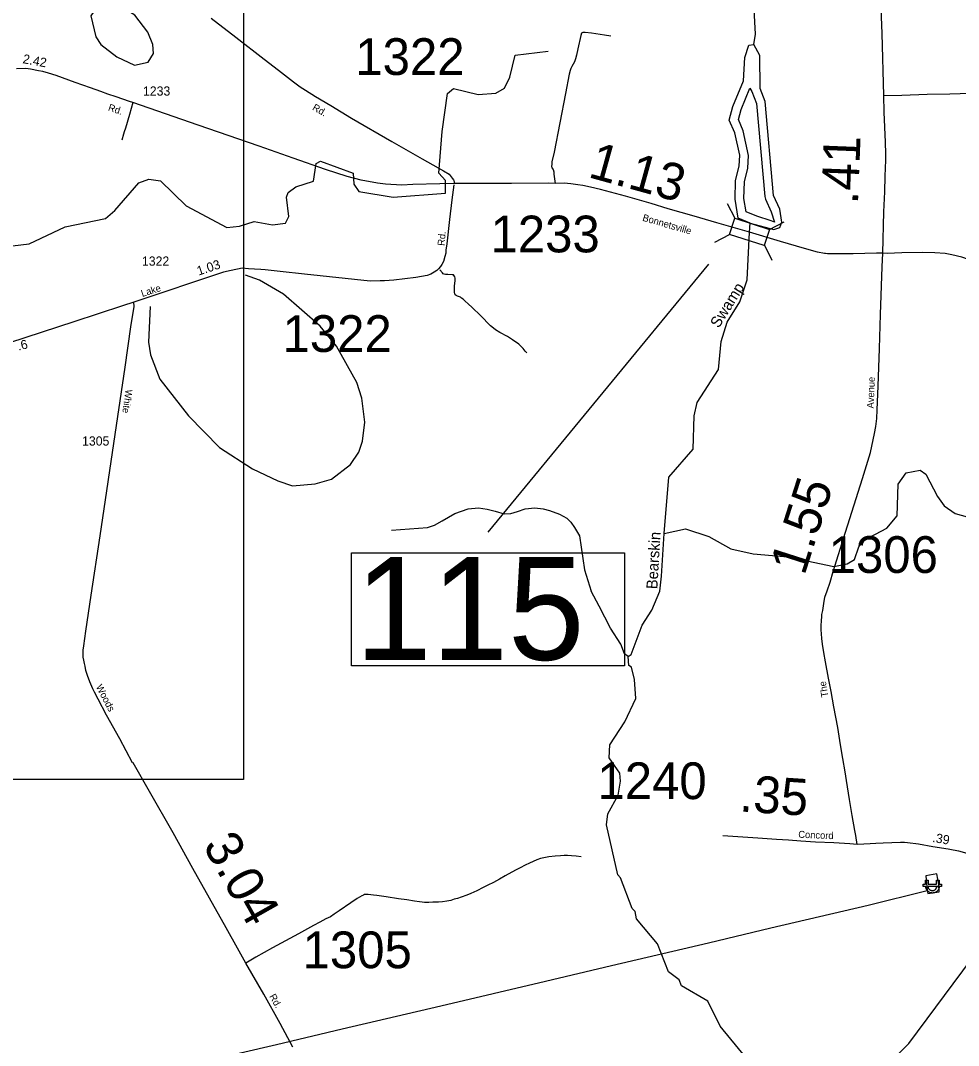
# Model space of a CAD drawing. Extents: x 2093524 to 2270757, y 289120 to 570408.
# Drawn here: x 2155115 to 2167884, y 449270 to 463218 of the extents above; entities that cross this region are included whole.
import ezdxf

# ---------------------------------------------------------------- set-up
doc = ezdxf.new("R2010")
doc.units = 0
for name, color, linetype in [('Exist Hydrographic Creek Single Shore', 7, 'Continuous'), ('Exist Hydrographic Lake Shore', 7, 'Continuous'), ('Exist Hydrographic Misc Water Feature', 7, 'Continuous'), ('Exist Hydrographic Pond Under 1500 Sq Ft', 7, 'Continuous'), ('Exist Hydrographic Swamp Label', 7, 'Continuous'), ('Exist Road Non-System Type 51', 7, 'Continuous'), ('Exist Road Secondary Mileage Hundredths English Label', 7, 'Continuous'), ('Exist Road Secondary Structure Standard Bridge CELL', 7, 'Continuous'), ('Exist Road Secondary Structure Standard Bridge Number Label', 7, 'Continuous'), ('Exist Road Secondary Type 41 Attributed', 7, 'Continuous'), ('Exist Road Secondary Type 51 Attributed', 7, 'Continuous'), ('Exist Road Secondary Type 51 Label', 7, 'Continuous'), ('Exist Road Secondary Type 51 Number Label', 7, 'Continuous'), ('Exist Utilities Electrical Power Substation CELL', 7, 'Continuous'), ('Exist Utilities Telephone Line', 7, 'Continuous'), ('Map Preparation Inset Cut Line', 7, 'Continuous')]:
    doc.layers.add(name, color=color, linetype=linetype)

msp = doc.modelspace()

# ---------------------------------------------------------------- linework, layer by layer
at = {"layer": 'Exist Hydrographic Creek Single Shore'}
for points in [[(2165098, 462890), (2165122, 463031), (2165085, 463714), (2165033, 463971), (2164998, 464345), (2164818, 465287), (2164792, 465304), (2164614, 465895), (2164377, 466559), (2164116, 467066), (2164014, 467432)], [(2165041, 460339), (2165048, 460461)], [(2163877, 456236), (2163940, 457002), (2164271, 457386), (2164285, 457838), (2164325, 458021), (2164615, 458471), (2164654, 458848), (2164736, 459115), (2164909, 459391), (2165007, 459690), (2165041, 460339)], [(2163817, 455453), (2163843, 455657), (2163877, 456236)], [(2163389, 454566), (2163430, 454592), (2163578, 454992), (2163710, 455193), (2163817, 455453)], [(2164994, 449102), (2164641, 449532), (2164473, 449873), (2164114, 450081), (2164080, 450163), (2163938, 450271), (2163786, 450655), (2163500, 450995), (2163483, 451094), (2163441, 451134), (2163281, 451551), (2163247, 451591), (2163093, 452273), (2163109, 452423), (2163249, 452676), (2163282, 452866), (2163273, 452974), (2163130, 453184), (2163137, 453364), (2163344, 453675), (2163492, 453993), (2163474, 454250), (2163431, 454418), (2163398, 454441), (2163389, 454566)], [(2167059, 449146), (2167208, 449297), (2168060, 450445)]]:
    msp.add_lwpolyline(points, dxfattribs=at)
at = {"layer": 'Exist Hydrographic Lake Shore'}
for points in [[(2165048, 460461), (2164886, 460529), (2164843, 460789), (2164850, 461039), (2164899, 461238), (2164906, 461388), (2164838, 461688), (2164762, 461864), (2164811, 462046), (2164959, 462398), (2164974, 462716), (2165031, 462882), (2165098, 462890)], [(2165048, 460461), (2165370, 460375), (2165453, 460400), (2165478, 460475), (2165452, 460649), (2165367, 460835), (2165252, 462116), (2165184, 462291), (2165182, 462741), (2165098, 462890)]]:
    msp.add_lwpolyline(points, dxfattribs=at)
at = {"layer": 'Exist Hydrographic Misc Water Feature'}
for points in [[(2155008, 460150), (2155233, 460178), (2155723, 460411), (2156273, 460525), (2156397, 460634), (2156728, 461011), (2156861, 461061), (2157019, 461038), (2157371, 460696), (2157923, 460400), (2158098, 460419), (2158297, 460484), (2158547, 460436), (2158722, 460462), (2158770, 460553), (2158737, 460813), (2158761, 460878), (2158861, 460955), (2159102, 461032), (2159142, 461274), (2159200, 461306), (2159643, 461143), (2159652, 460992), (2159719, 460892), (2160186, 460814), (2160902, 460868), (2160901, 461042), (2160809, 461142), (2160856, 461709), (2160928, 462226), (2161011, 462293), (2161345, 462211), (2161586, 462229), (2161702, 462296), (2161776, 462445), (2161850, 462745), (2162299, 462799)], [(2156878, 459328), (2156857, 458843), (2156883, 458669), (2157010, 458338), (2157404, 457838), (2157823, 457410), (2158274, 457119), (2158617, 456955), (2158817, 456888), (2159125, 456915), (2159350, 456976), (2159607, 457178), (2159723, 457346), (2159772, 457496), (2159804, 457754), (2159760, 458077), (2159692, 458294), (2159415, 458785), (2159196, 459059), (2158694, 459495), (2158368, 459686), (2158176, 459752)], [(2163877, 456236), (2164168, 456302), (2164486, 456198), (2164787, 456031), (2165087, 455959), (2165562, 455920), (2166187, 455790), (2166370, 455825), (2166470, 455882), (2166527, 456058), (2166593, 456142), (2166909, 456310), (2167050, 456478), (2167064, 456910), (2167172, 457062), (2167363, 457098), (2167438, 457047), (2167598, 456739), (2167691, 456616), (2167841, 456508), (2168116, 456433), (2168366, 456461)], [(2160166, 456285), (2160657, 456318), (2160750, 456350), (2160857, 456411), (2161026, 456508), (2161210, 456573), (2161352, 456588), (2161470, 456569), (2161575, 456540), (2161700, 456505), (2161792, 456508), (2161881, 456536), (2161987, 456573), (2162116, 456588), (2162230, 456571), (2162315, 456550), (2162454, 456501), (2162552, 456448), (2162609, 456393), (2162659, 456318), (2162724, 456204), (2162795, 455743), (2162884, 455455)], [(2163389, 454566), (2163339, 454600), (2163288, 454732), (2163145, 454948), (2162993, 455247), (2162884, 455455)]]:
    msp.add_lwpolyline(points, dxfattribs=at)
at = {"layer": 'Exist Hydrographic Pond Under 1500 Sq Ft'}
for points in [[(2156669, 462610), (2156852, 462652), (2156925, 462768), (2156917, 462893), (2156850, 463059), (2156673, 463292), (2156397, 463458), (2156264, 463448), (2156147, 463388), (2156073, 463281), (2156142, 462997), (2156209, 462891), (2156427, 462723), (2156669, 462610)], [(2165378, 460476), (2165336, 460490), (2165140, 460554), (2164993, 460615), (2164963, 460798), (2164969, 461022), (2165015, 461209), (2165025, 461383), (2164955, 461715), (2164888, 461873), (2164925, 462007), (2165043, 462299), (2165071, 462250), (2165134, 462089), (2165247, 460824), (2165258, 460785), (2165335, 460615), (2165378, 460476)]]:
    msp.add_lwpolyline(points, dxfattribs=at)
at = {"layer": 'Exist Road Non-System Type 51'}
for points in [[(2163151, 463003), (2163063, 463019), (2162887, 463046), (2162801, 463055), (2162771, 463055), (2162751, 463047), (2162743, 463013), (2162704, 462831), (2162684, 462747), (2162671, 462695), (2162659, 462657), (2162619, 462592), (2162608, 462564), (2162598, 462538), (2162582, 462488), (2162532, 462226), (2162378, 461425), (2162349, 461295), (2162347, 461257), (2162343, 461235), (2162347, 461215), (2162368, 461192), (2162376, 461158), (2162376, 461127), (2162392, 461002)], [(2156646, 462101), (2156597, 461939), (2156544, 461752), (2156526, 461704), (2156519, 461672), (2156495, 461590)], [(2162006, 458696), (2161984, 458720), (2161959, 458756), (2161897, 458812), (2161813, 458873), (2161744, 458917), (2161642, 458974), (2161582, 459008), (2161554, 459030), (2161512, 459065), (2161379, 459204), (2161262, 459314), (2161208, 459361), (2161170, 459397), (2161142, 459427), (2161120, 459439), (2161104, 459455), (2161064, 459469), (2161053, 459470), (2161046, 459475), (2161033, 459487), (2161029, 459498), (2161021, 459522), (2161025, 459602), (2161030, 459678), (2161030, 459710), (2161028, 459730), (2161020, 459742), (2161010, 459756), (2160990, 459756), (2160934, 459762), (2160900, 459763), (2160882, 459765), (2160870, 459769), (2160862, 459785), (2160824, 459825)], [(2162746, 451839), (2162680, 451849), (2162618, 451852), (2162560, 451856), (2162514, 451854), (2162466, 451851), (2162394, 451849), (2162306, 451838), (2162240, 451826), (2162194, 451816), (2162142, 451797), (2162096, 451775), (2162043, 451751), (2161985, 451725), (2161915, 451690), (2161853, 451656), (2161714, 451577), (2161636, 451533), (2161554, 451490), (2161476, 451452), (2161413, 451420), (2161325, 451377), (2161245, 451341), (2161193, 451314), (2161116, 451290), (2161066, 451270), (2161020, 451260), (2160974, 451245), (2160920, 451233), (2160860, 451224), (2160804, 451222), (2160788, 451220), (2160728, 451220), (2160674, 451218), (2160642, 451215), (2160614, 451217), (2160582, 451221), (2160548, 451227), (2160480, 451234), (2160374, 451252), (2160260, 451267), (2160094, 451294), (2159966, 451311), (2159922, 451317), (2159850, 451325), (2159838, 451325), (2159822, 451325), (2159810, 451323), (2159800, 451323), (2159786, 451316), (2159762, 451306), (2159732, 451290), (2159698, 451272), (2159610, 451210), (2159455, 451101), (2159387, 451056), (2159336, 451022), (2159272, 450992), (2159192, 450949), (2159104, 450903), (2158901, 450792), (2158544, 450600), (2158317, 450471), (2158183, 450392)]]:
    msp.add_lwpolyline(points, dxfattribs=at)
at = {"layer": 'Exist Road Secondary Structure Standard Bridge CELL'}
for p, q in [((2164737, 460729), (2164840, 460527)), ((2165312, 460374), (2165513, 460477)), ((2164568, 460204), (2164769, 460307)), ((2165242, 460159), (2165345, 459957))]:
    msp.add_line(p, q, dxfattribs=at)
msp.add_lwpolyline([(2164840, 460527), (2165312, 460375), (2165241, 460155), (2164769, 460307)], close=True, dxfattribs=at)
at = {"layer": 'Exist Road Secondary Structure Standard Bridge Number Label'}
msp.add_line((2164483, 459904), (2161478, 456257), dxfattribs=at)
msp.add_lwpolyline([(2159620, 455975), (2163336, 455975), (2163336, 454439), (2159620, 454439)], close=True, dxfattribs=at)
at = {"layer": 'Exist Road Secondary Type 41 Attributed'}
msp.add_lwpolyline([(2166866, 462198), (2167114, 462204), (2167458, 462214), (2167765, 462221), (2168189, 462236), (2168669, 462247), (2169113, 462261), (2169455, 462265), (2170006, 462280), (2170300, 462286), (2170698, 462300)], dxfattribs=at)
at = {"layer": 'Exist Road Secondary Type 51 Attributed'}
for points in [[(2166866, 462198), (2166845, 463042), (2166827, 463504), (2166824, 463665), (2166812, 463955), (2166799, 464433), (2166792, 464641), (2166781, 465177), (2166761, 465914), (2166750, 466504), (2166736, 467088), (2166714, 467978), (2166698, 468575), (2166690, 468877), (2166682, 469337), (2166663, 470182), (2166655, 470474)], [(2157710, 463248), (2158046, 462992), (2158430, 462693), (2158626, 462543), (2158831, 462383), (2158923, 462316), (2158993, 462270), (2159132, 462185), (2159341, 462063), (2159622, 461890), (2160172, 461573), (2160583, 461335), (2160872, 461173), (2160951, 461127), (2160993, 461075), (2161008, 461050), (2161015, 461040), (2161017, 461019), (2161014, 460998), (2161014, 460998)], [(2161014, 460998), (2160825, 460996), (2160455, 460987), (2160306, 460976), (2160086, 460992), (2159976, 461005), (2159753, 461044), (2159563, 461097), (2159269, 461190), (2158827, 461345), (2158363, 461507), (2157532, 461794), (2156646, 462101), (2156600, 462117), (2156418, 462180), (2156306, 462217), (2156209, 462254), (2156067, 462303), (2155861, 462376), (2155599, 462469), (2155498, 462500), (2155420, 462526), (2155358, 462535), (2155251, 462555), (2155187, 462564), (2155061, 462562)], [(2166854, 460053), (2166867, 460613), (2166881, 460889), (2166884, 461099), (2166893, 461319), (2166895, 461405), (2166890, 461561), (2166873, 461971), (2166866, 462198)], [(2161013, 460980), (2160986, 460776), (2160956, 460509), (2160919, 460179), (2160906, 460094), (2160903, 460052), (2160893, 460006), (2160872, 459940), (2160852, 459900), (2160833, 459871), (2160806, 459840), (2160782, 459818), (2160748, 459792), (2160700, 459768), (2160650, 459747), (2160499, 459721), (2160195, 459686), (2160071, 459676), (2160009, 459674), (2159877, 459673), (2158980, 459768), (2158650, 459802), (2158445, 459826), (2158386, 459829), (2158302, 459835), (2158221, 459840), (2158132, 459846), (2157982, 459817), (2157877, 459793), (2156660, 459387)], [(2165041, 460339), (2164593, 460464), (2164288, 460556), (2163934, 460654), (2163700, 460727), (2163351, 460827), (2163011, 460919), (2162876, 460950), (2162769, 460972), (2162701, 460983), (2162608, 460997), (2162514, 461006), (2162392, 461002), (2162297, 461007), (2161797, 461002), (2161014, 460998)], [(2166854, 460053), (2166766, 460050), (2166451, 460045), (2166206, 460041), (2166140, 460043), (2166100, 460043), (2166072, 460049), (2166061, 460049), (2165964, 460064), (2165788, 460117), (2165462, 460211), (2165041, 460339)], [(2166506, 452006), (2166485, 452130), (2166475, 452196), (2166437, 452399), (2166402, 452617), (2166359, 452878), (2166340, 452995), (2166309, 453174), (2166280, 453364), (2166241, 453598), (2166187, 453879), (2166152, 454087), (2166115, 454271), (2166076, 454490), (2166049, 454618), (2166032, 454732), (2166026, 454808), (2166020, 454870), (2166017, 454928), (2166017, 454950), (2166017, 454996), (2166019, 455042), (2166021, 455068), (2166022, 455090), (2166024, 455134), (2166036, 455190), (2166049, 455284), (2166065, 455369), (2166096, 455456), (2166138, 455575), (2166177, 455721), (2166344, 456255), (2166578, 456987), (2166686, 457339), (2166740, 457597), (2166760, 457693), (2166773, 457801), (2166778, 457921), (2166790, 458244), (2166808, 458755), (2166821, 459217), (2166845, 459867), (2166854, 460053)], [(2170755, 458956), (2170553, 459032), (2170332, 459115), (2170194, 459166), (2169863, 459292), (2169597, 459393), (2169156, 459562), (2168853, 459676), (2168487, 459804), (2168217, 459897), (2167930, 459999), (2167792, 460030), (2167704, 460048), (2167564, 460059), (2167394, 460060), (2167112, 460055), (2166912, 460048), (2166854, 460053)], [(2156660, 459387), (2156502, 459335), (2155841, 459117), (2154963, 458830), (2154562, 458700), (2154439, 458663), (2154335, 458647), (2154210, 458637), (2154031, 458657), (2153855, 458684), (2153598, 458734)], [(2158822, 449248), (2158650, 449571), (2158426, 449967), (2158183, 450392), (2158070, 450597), (2157915, 450872), (2157459, 451681), (2157192, 452164), (2156871, 452726), (2156647, 453118), (2156641, 453118), (2156467, 453445), (2156287, 453764), (2156174, 453981), (2156122, 454077), (2156101, 454125), (2156061, 454219), (2156028, 454303), (2156006, 454372), (2155993, 454430), (2155985, 454470), (2155975, 454516), (2155969, 454556), (2155967, 454592), (2155967, 454614), (2155970, 454652), (2155978, 454710), (2156005, 454908), (2156076, 455400), (2156198, 456206), (2156421, 457709), (2156541, 458502), (2156618, 459050), (2156662, 459328), (2156660, 459387)], [(2166506, 452006), (2166407, 452015), (2166188, 452028), (2165937, 452039), (2165738, 452051), (2165572, 452063), (2165407, 452074), (2165154, 452090), (2164674, 452122)], [(2168505, 451633), (2168417, 451674), (2168340, 451720), (2168252, 451764), (2168174, 451807), (2168102, 451841), (2168034, 451870), (2167972, 451892), (2167887, 451916), (2167814, 451929), (2167744, 451941), (2167535, 451976), (2167339, 452008), (2167191, 452028), (2167151, 452033), (2167125, 452031), (2167097, 452035), (2166859, 452024), (2166759, 452017), (2166680, 452013), (2166596, 452010), (2166506, 452006)]]:
    msp.add_lwpolyline(points, dxfattribs=at)
at = {"layer": 'Exist Utilities Electrical Power Substation CELL'}
msp.add_lwpolyline([(2167405, 451468), (2167437, 451468), (2167437, 451521), (2167470, 451521), (2167470, 451468), (2167586, 451468), (2167586, 451521), (2167619, 451521), (2167619, 451468), (2167651, 451468), (2167651, 451436), (2167619, 451436), (2167586, 451436), (2167470, 451436), (2167471, 451426), (2167473, 451417), (2167477, 451408), (2167483, 451399), (2167491, 451391), (2167495, 451388), (2167500, 451385), (2167506, 451382), (2167513, 451379), (2167521, 451378), (2167527, 451377), (2167534, 451378), (2167542, 451379), (2167549, 451381), (2167553, 451383), (2167559, 451386), (2167564, 451390), (2167570, 451394), (2167574, 451399), (2167578, 451404), (2167580, 451408), (2167582, 451412), (2167584, 451418), (2167585, 451422), (2167586, 451428), (2167587, 451432), (2167587, 451436), (2167622, 451436), (2167622, 451430), (2167621, 451426), (2167620, 451420), (2167619, 451415), (2167617, 451409), (2167616, 451404), (2167614, 451398), (2167611, 451393), (2167607, 451387), (2167603, 451381), (2167598, 451376), (2167594, 451371), (2167588, 451366), (2167582, 451361), (2167575, 451357), (2167568, 451353), (2167562, 451351), (2167557, 451349), (2167552, 451348), (2167546, 451347), (2167540, 451346), (2167534, 451345), (2167527, 451345), (2167522, 451346), (2167516, 451346), (2167510, 451347), (2167502, 451349), (2167494, 451352), (2167487, 451356), (2167481, 451359), (2167474, 451364), (2167469, 451368), (2167466, 451371), (2167462, 451375), (2167459, 451378), (2167454, 451384), (2167450, 451391), (2167447, 451397), (2167444, 451402), (2167442, 451407), (2167440, 451416), (2167438, 451423), (2167438, 451429), (2167437, 451436), (2167405, 451436)], close=True, dxfattribs=at)
at = {"layer": 'Exist Utilities Telephone Line'}
for points in [[(2167616, 451462), (2167591, 451606), (2167439, 451577), (2167459, 451381)], [(2145845, 446602), (2146168, 446685), (2146362, 446718), (2147649, 446910), (2148947, 447106), (2149856, 447240), (2150954, 447510), (2151845, 447711), (2153200, 448023), (2154546, 448336), (2155916, 448656), (2157248, 448969), (2158600, 449285), (2159492, 449495), (2160838, 449811), (2162261, 450147), (2163162, 450358), (2164482, 450669), (2165330, 450870), (2166656, 451181), (2167459, 451381)], [(2167459, 451381), (2167469, 451339), (2167621, 451362), (2167616, 451462)]]:
    msp.add_lwpolyline(points, dxfattribs=at)
at = {"layer": 'Map Preparation Inset Cut Line'}
msp.add_lwpolyline([(2140286, 472733), (2158150, 472733), (2158150, 452888), (2152511, 452888), (2152511, 433130), (2131504, 433130), (2131504, 452888), (2140286, 452888)], close=True, dxfattribs=at)

# ---------------------------------------------------------------- texts
at = {"layer": 'Exist Hydrographic Swamp Label'}
for s, rotation, p in [('Swamp', 57.8529, (2164620, 459023)), ('Bearskin', 86.6963, (2163784, 455477))]:
    msp.add_text(s, height=150, rotation=rotation, dxfattribs=at).set_placement(p)
at = {"layer": 'Exist Road Secondary Mileage Hundredths English Label'}
for s, height, rotation, p in [('2.42', 125, 349.5692, (2155138, 462639)), ('.41', 500, 87.7464, (2166515, 460712)), ('1.13', 500, 344.5443, (2162828, 461090)), ('1.03', 125, 18.4399, (2157540, 459746)), ('.6', 125, 13.5589, (2155088, 458726)), ('1.55', 500, 72.2702, (2165786, 455654)), ('.35', 500, 356.2248, (2164895, 452456)), ('3.04', 500, 299.4919, (2157590, 451993)), ('.39', 125, 350.5478, (2167523, 452041))]:
    msp.add_text(s, height=height, rotation=rotation, dxfattribs=at).set_placement(p)
at = {"layer": 'Exist Road Secondary Structure Standard Bridge Number Label'}
msp.add_text('115', height=1400, dxfattribs=at).set_placement((2159670, 454518))
at = {"layer": 'Exist Road Secondary Type 51 Label'}
for s, rotation, p in [('Rd.', 340.9411, (2156300, 461997)), ('Rd.', 330.0232, (2159080, 462008)), ('Bonnetsville', 343.918, (2163575, 460495)), ('Rd.', 84.6362, (2160886, 460149)), ('Lake', 17.707, (2156773, 459455)), ('Avenue', 87.864, (2166730, 457938)), ('White', 261.9548, (2156546, 458202)), ('Woods', 297.5135, (2156139, 454154)), ('The', 99.3181, (2166113, 454018)), ('Concord', 357.5773, (2165702, 452098)), ('Rd.', 299.4434, (2158498, 449940))]:
    msp.add_text(s, height=95, rotation=rotation, dxfattribs=at).set_placement(p)
at = {"layer": 'Exist Road Secondary Type 51 Number Label'}
for s, height, p in [('1322', 500, (2159673, 462477)), ('1233', 125, (2156782, 462196)), ('1233', 500, (2161513, 460063)), ('1322', 125, (2156768, 459882)), ('1322', 500, (2158682, 458708)), ('1305', 125, (2155953, 457434)), ('1306', 500, (2166117, 455701)), ('1240', 500, (2162969, 452623)), ('1305', 500, (2158955, 450322))]:
    msp.add_text(s, height=height, dxfattribs=at).set_placement(p)

doc.saveas('drawing.dxf')
